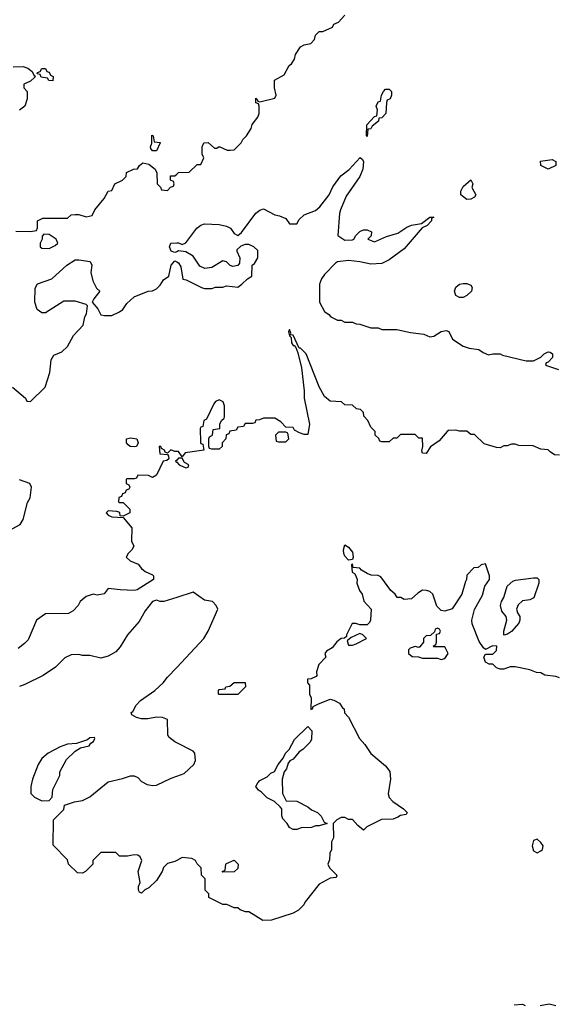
# Model space of a CAD drawing. Header units: inches. Extents: x 2380249 to 2585472, y 382747 to 546448.
# Tile 258 of 626: x 2469151 to 2472059, y 504912 to 510238. Entities that reach past the tile are written whole.
import ezdxf

# ---------------------------------------------------------------- set-up
doc = ezdxf.new("R2010")
doc.units = ezdxf.units.IN
doc.header["$MEASUREMENT"] = 0
for name, color, linetype in [('C4560', 7, 'Continuous'), ('C4570', 7, 'Continuous'), ('C4571', 7, 'Continuous')]:
    doc.layers.add(name, color=color, linetype=linetype)

msp = doc.modelspace()

# ---------------------------------------------------------------- linework, layer by layer
at = {"layer": 'C4560', "color": 4}
for points, elevation in [([(2469116.4, 509983.6), (2469170, 509984.7), (2469195.3, 509975.3), (2469218, 509958), (2469230, 509934), (2469234, 509934), (2469232.7, 509927.3), (2469210, 509906), (2469174, 509890), (2469174, 509870), (2469192, 509850), (2469191.3, 509810), (2469178, 509770), (2469150, 509748.7)], 56), ([(2469130, 509094), (2469210, 509092), (2469242, 509098), (2469247.3, 509112.7), (2469248, 509150), (2469276.4, 509163.6), (2469410, 509164.7), (2469430, 509182), (2469450, 509184.7), (2469470, 509184.7), (2469510, 509172), (2469542, 509178), (2469558, 509210), (2469608, 509270), (2469628.9, 509311.1), (2469650, 509314), (2469666, 509350), (2469706, 509370), (2469726, 509390), (2469728.9, 509411.1), (2469766, 509430), (2469788, 509432), (2469798, 509450), (2469816.4, 509463.6), (2469850, 509456), (2469882.8, 509430), (2469892, 509410), (2469894, 509350), (2469912.7, 509332.7), (2469918, 509318), (2469950, 509314), (2469967.3, 509332.7), (2469982, 509338), (2469986, 509350), (2469982, 509362), (2469966, 509370), (2469967.3, 509392.7), (2469990, 509394), (2470000, 509403)], 56), ([(2470000, 508983), (2469990, 508978), (2469970, 508986), (2469962, 509010), (2469968.7, 509030), (2470000, 509030.6)], 52), ([(2469112, 508250), (2469182, 508190), (2469190, 508174), (2469210, 508172), (2469288.9, 508251.1), (2469314, 508330), (2469321.2, 508398.8), (2469336.4, 508423.6), (2469378, 508442), (2469409.1, 508470.9), (2469442, 508530), (2469493.6, 508586.4), (2469504, 508630), (2469512.7, 508647.3), (2469518, 508690), (2469510, 508698), (2469450, 508715.1), (2469390, 508715.1), (2469290, 508652.7), (2469270, 508653.2), (2469246, 508670), (2469232.7, 508710), (2469234.6, 508785.4), (2469248, 508810), (2469324, 508836), (2469406.6, 508910), (2469450, 508938.4), (2469470, 508939.5), (2469532, 508930), (2469540.7, 508910), (2469535.8, 508870), (2469545.7, 508825.7), (2469565.5, 508785.5), (2469584.7, 508770), (2469551.1, 508728.9), (2469542, 508710), (2469573.7, 508673.7), (2469590, 508642), (2469610, 508638), (2469650, 508638), (2469690, 508658), (2469709, 508671), (2469730, 508702), (2469770, 508738), (2469846, 508770), (2469870, 508772), (2469890, 508782), (2469910, 508802), (2469929.3, 508830.7), (2469958, 508850), (2469969.3, 508910.7), (2469990, 508934), (2470000, 508928)], 52), ([(2470000, 507902), (2469990, 507902), (2469969, 507911), (2469950, 507894), (2469938, 507898), (2469934, 507910), (2469918, 507918), (2469914, 507930), (2469906, 507930), (2469908.9, 507888.9), (2469950, 507886), (2469956.4, 507876.4), (2469958, 507862), (2469947.3, 507852.7), (2469926, 507850), (2469890, 507774), (2469870, 507762), (2469847.3, 507772.7), (2469790, 507774), (2469782, 507758), (2469770, 507754), (2469730, 507754), (2469726, 507750), (2469726, 507730), (2469742, 507722), (2469746, 507710), (2469742, 507698), (2469727.3, 507692.7), (2469722, 507678), (2469707.3, 507672.7), (2469702, 507658), (2469687.3, 507652.7), (2469686, 507630), (2469690, 507626), (2469710, 507626), (2469746, 507590), (2469746, 507570), (2469710, 507552), (2469694, 507554), (2469691.6, 507571.6), (2469676.9, 507576.9), (2469630, 507582), (2469618, 507570), (2469630, 507558), (2469650, 507548.7), (2469710, 507546), (2469758, 507490), (2469756.4, 507416.4), (2469768, 507390), (2469758, 507370), (2469738, 507350), (2469726, 507330), (2469748, 507310), (2469792.1, 507292.1), (2469809, 507270), (2469830, 507254), (2469870, 507235.3), (2469875.3, 507230), (2469874, 507210), (2469786.3, 507153.7), (2469770, 507150.7), (2469694.4, 507154.4), (2469630, 507162), (2469607.3, 507132.7), (2469570, 507126), (2469549.1, 507130.9), (2469510, 507118), (2469478, 507090), (2469468, 507070), (2469440.4, 507039.6), (2469414.6, 507025.4), (2469290, 507024.7), (2469242, 506990), (2469196, 506884), (2469176.5, 506863.5), (2469143.1, 506836.9)], 48), ([(2470000, 507856), (2469994, 507850), (2470000, 507844)], 48), ([(2469110, 507484.7), (2469153.2, 507506.8), (2469170, 507534), (2469193.6, 507626.4), (2469208.4, 507651.6), (2469214, 507710), (2469206, 507730), (2469149, 507749)], 52), ([(2470000, 507113.3), (2469930, 507091), (2469910, 507091), (2469890, 507098), (2469870, 507091.3), (2469830, 507041), (2469796.9, 506983.1), (2469733.2, 506910), (2469694.2, 506845.8), (2469670, 506818.8), (2469630, 506796), (2469590, 506784.7), (2469530, 506798), (2469490, 506798), (2469470, 506804.7), (2469430, 506802), (2469394.6, 506785.4), (2469344.7, 506735.3), (2469278, 506690), (2469178.6, 506641.4), (2469150, 506630.8)], 44), ([(2470000, 506327), (2469990, 506332), (2469956.9, 506356.9), (2469951.3, 506370), (2469950, 506452), (2469923.6, 506463.6), (2469890, 506466), (2469844.7, 506455.3), (2469810, 506456), (2469782.8, 506462.8), (2469758, 506478), (2469754, 506490), (2469763.6, 506496.4), (2469781, 506530), (2469804.1, 506555.9), (2469881, 506610), (2469926.8, 506650), (2469950, 506681.2), (2470000, 506734.5)], 44), ([(2470000, 505690.2), (2469990, 505684.7), (2469950, 505674), (2469928.4, 505651.6), (2469922, 505630), (2469890, 505582), (2469850, 505542), (2469828, 505532), (2469810, 505514), (2469798, 505518), (2469794, 505530), (2469794, 505550), (2469802, 505570), (2469791.3, 505630), (2469811.3, 505690), (2469802, 505710), (2469790, 505718), (2469770, 505721), (2469734, 505714), (2469690, 505714), (2469670, 505734), (2469590, 505734), (2469546, 505690), (2469546, 505670), (2469506, 505630), (2469490, 505622), (2469463.6, 505623.6), (2469414, 505670), (2469410, 505694), (2469332.7, 505772.7), (2469334, 505910), (2469390, 505966), (2469394, 505990), (2469447.3, 506007.3), (2469490, 506014), (2469530, 506034), (2469630, 506115.3), (2469707.1, 506132.9), (2469750, 506148), (2469770, 506148), (2469790, 506138), (2469810, 506118), (2469840.4, 506100.4), (2469870, 506095.3), (2469890, 506098), (2469970, 506135.3), (2470000, 506146)], 44)]:
    msp.add_lwpolyline(points, dxfattribs=dict(at, elevation=elevation))
for points, elevation in [([(2469330, 509908), (2469308.4, 509908.4), (2469302, 509922), (2469267.3, 509927.3), (2469262, 509942), (2469246, 509946), (2469247.3, 509952.7), (2469262, 509958), (2469270, 509974), (2469290, 509974), (2469298, 509958), (2469310, 509954), (2469318, 509938), (2469331.6, 509931.6)], 56), ([(2469890, 509528.7), (2469868.9, 509528.9), (2469860.4, 509540.4), (2469858, 509550), (2469866, 509570), (2469866, 509614), (2469872, 509610), (2469878, 509578), (2469910, 509574), (2469911.1, 509571.1)], 56), ([(2469282, 509078), (2469272.7, 509067.3), (2469272, 509050), (2469262, 509030), (2469262, 509010), (2469270, 509002), (2469310, 509001), (2469343.1, 509016.9), (2469358, 509030), (2469348, 509050), (2469310, 509075.3)], 56), ([(2469770, 507927), (2469748, 507930), (2469738, 507938), (2469729, 507950), (2469728.7, 507970), (2469750, 507976.3), (2469784.7, 507970), (2469791.1, 507948.9), (2469782, 507930)], 48), ([(2469555.3, 506355.3), (2469530, 506354), (2469516.9, 506343.1), (2469458, 506322), (2469410, 506319), (2469370, 506304), (2469304.7, 506270), (2469270, 506242), (2469251.3, 506210), (2469221, 506130), (2469211.3, 506090), (2469212, 506052), (2469231.6, 506031.6), (2469270, 506012), (2469310, 506014), (2469327.3, 506032.7), (2469330, 506074), (2469368, 506150), (2469368, 506170), (2469404.7, 506235.3), (2469450, 506282), (2469480.4, 506299.6), (2469526, 506310), (2469535.3, 506324.7), (2469550, 506334), (2469558, 506350)], 44)]:
    msp.add_lwpolyline(points, close=True, dxfattribs=dict(at, elevation=elevation))
at = {"layer": 'C4570', "color": 4}
for points, elevation in [([(2470000, 509403), (2470010, 509412), (2470067.3, 509412.7), (2470110, 509454), (2470130, 509454), (2470146, 509490), (2470138, 509510), (2470138, 509550), (2470147.3, 509572.7), (2470170, 509574), (2470203.6, 509543.6), (2470216.4, 509543.6), (2470230, 509552), (2470272.7, 509532.7), (2470290, 509532), (2470310, 509534), (2470348.4, 509571.6), (2470358, 509590), (2470378, 509610), (2470402, 509650), (2470409, 509671), (2470438, 509710), (2470446, 509730), (2470446, 509770), (2470442, 509782), (2470428.4, 509788.4), (2470427.3, 509812.7), (2470434, 509810), (2470438, 509798), (2470450, 509794), (2470530, 509814), (2470538, 509830), (2470528.7, 509870), (2470529, 509911), (2470580.4, 509939.6), (2470608, 509990), (2470620.4, 509999.6), (2470620.7, 510000)], 56), ([(2470000, 509030.6), (2470010, 509030.8), (2470030, 509022), (2470050, 509031), (2470109.2, 509110), (2470130, 509126.8), (2470150, 509134), (2470230, 509130.7), (2470270, 509120.7), (2470290.5, 509110.5), (2470310, 509082), (2470330, 509071.3), (2470350, 509086), (2470428.3, 509191.7), (2470450, 509207.7), (2470470, 509214.8), (2470530, 509182), (2470556.9, 509176.9), (2470590, 509162), (2470610, 509134), (2470650, 509134), (2470663.1, 509156.9), (2470690, 509182), (2470750, 509206), (2470773.8, 509226.2), (2470825.2, 509290), (2470845.4, 509334.6), (2470887.2, 509392.8), (2470932.3, 509427.7), (2470992, 509492), (2471003.6, 509483.6), (2471010.9, 509470.9), (2471006, 509430), (2470990.8, 509390), (2470916.7, 509283.3), (2470886.8, 509210), (2470881, 509190), (2470872, 509070), (2470910, 509044.9), (2470950, 509047.3), (2470958, 509050), (2470968, 509070), (2470990, 509092), (2471010, 509102), (2471030, 509102), (2471054, 509090), (2471051.3, 509068.7), (2471034, 509050), (2471070, 509036), (2471135.3, 509064.7), (2471196.6, 509083.4), (2471244.4, 509115.6), (2471270, 509126.4), (2471324.1, 509135.9), (2471370, 509170.4), (2471390.8, 509170), (2471378, 509162), (2471378.8, 509150), (2471355.1, 509124.9), (2471327.1, 509112.9), (2471230, 508999), (2471150, 508939), (2471110, 508919), (2471050, 508915.3), (2470990, 508928.7), (2470930, 508935.3), (2470870, 508928), (2470859.6, 508920.4), (2470799.6, 508860.4), (2470783.6, 508836.4), (2470772.7, 508807.3), (2470772, 508710), (2470799.6, 508659.6), (2470823.6, 508643.6), (2470834, 508630), (2470870, 508612), (2470890, 508612), (2470910, 508602), (2470950, 508602), (2470970, 508592), (2470991.1, 508591.1), (2471050, 508572), (2471090, 508571.3), (2471110, 508562), (2471190, 508562), (2471265.4, 508545.4), (2471336.9, 508536.9), (2471370, 508522), (2471390, 508526.8), (2471430, 508551), (2471456.9, 508556.9), (2471471.3, 508551.3), (2471492, 508510), (2471550, 508471.3), (2471582, 508462), (2471634.8, 508454.8), (2471656.9, 508436.9), (2471686, 508426), (2471710, 508431), (2471750, 508431), (2471762.8, 508422.8), (2471890, 508392), (2471930, 508392), (2471970, 508412), (2471988, 508430), (2472010, 508442), (2472019.6, 508439.6), (2472032, 508430), (2472032, 508410), (2472010, 508386), (2471998, 508382), (2471994, 508370), (2472065.4, 508345.4)], 52), ([(2470000, 508928), (2470010, 508922), (2470022, 508902), (2470034, 508834), (2470051.6, 508831.6), (2470134, 508790), (2470150, 508784.7), (2470190, 508784.7), (2470210, 508791.3), (2470250, 508792), (2470270, 508798), (2470330, 508792), (2470352.9, 508807.1), (2470383.1, 508836.9), (2470406, 508850), (2470408, 508910), (2470420.4, 508919.6), (2470438, 508950), (2470438, 508990), (2470418, 509010), (2470390, 509021.2), (2470370, 509021.2), (2470346.4, 509013.6), (2470326, 508994), (2470325.4, 508985.4), (2470341, 508950), (2470338.8, 508921.2), (2470330, 508908), (2470303.1, 508903.1), (2470290, 508908), (2470270, 508928.7), (2470250, 508934), (2470190, 508897.2), (2470152.9, 508892.9), (2470125.6, 508905.6), (2470090, 508959), (2470050, 508982), (2470010, 508988), (2470000, 508983)], 52), ([(2472070, 507882), (2472043.6, 507883.6), (2472019.6, 507899.6), (2472010, 507912), (2471970, 507914), (2471927.3, 507932.7), (2471850, 507934), (2471830, 507942), (2471810, 507942), (2471787.3, 507932.7), (2471770, 507932), (2471750, 507922), (2471730, 507924.7), (2471663.6, 507943.6), (2471610, 507994), (2471590, 507994), (2471570, 508012), (2471530, 508012), (2471510, 508018), (2471470, 508016), (2471462, 508010), (2471420.2, 507959.8), (2471373.2, 507926.8), (2471350, 507892), (2471330, 507894), (2471325.4, 507905.4), (2471332, 507930), (2471330, 507974), (2471310, 507974), (2471290, 507994), (2471210, 507994), (2471190, 507974), (2471170, 507974), (2471150, 507954), (2471110, 507954), (2471098, 507958), (2471092.7, 507972.7), (2471074, 507990), (2471074, 508010), (2471050, 508034), (2471034, 508070), (2471012.7, 508092.7), (2471010, 508114), (2470994, 508130), (2470972.7, 508132.7), (2470950, 508152), (2470910, 508154), (2470891.6, 508171.6), (2470830, 508174), (2470799.6, 508199.6), (2470770, 508252), (2470700.7, 508430), (2470670, 508461), (2470662, 508462), (2470630, 508531.3), (2470614, 508534), (2470618, 508542), (2470610, 508562), (2470604, 508550), (2470610, 508528), (2470619, 508519), (2470621.2, 508490), (2470630, 508475.3), (2470635.3, 508475.3), (2470644.7, 508464.7), (2470656, 508436), (2470674.5, 508354.5), (2470689, 508230), (2470688.7, 508190), (2470719, 508050), (2470710, 507994), (2470690, 507994), (2470663.6, 508003.6), (2470638, 508018), (2470630, 508032), (2470590, 508034), (2470563.6, 508063.6), (2470530, 508082), (2470470, 508082), (2470447.3, 508072.7), (2470428.4, 508071.6), (2470422, 508058), (2470410, 508054), (2470370, 508054), (2470362, 508038), (2470330, 508034), (2470322, 508018), (2470287.3, 508012.7), (2470282, 507998), (2470267.3, 507992.7), (2470266, 507970), (2470246, 507950), (2470246, 507930), (2470230, 507914), (2470190, 507914), (2470178, 507918), (2470174, 507930), (2470174, 507970), (2470178, 507982), (2470194, 507990), (2470198, 508022), (2470232.7, 508027.3), (2470234, 508050), (2470242, 508070), (2470256.9, 508083.1), (2470258, 508090), (2470258, 508150), (2470251.6, 508171.6), (2470230, 508182), (2470210, 508172), (2470200.2, 508159.8), (2470162, 508078), (2470146, 508070), (2470142, 508038), (2470130, 508034), (2470127.3, 508027.3), (2470128.4, 507951.6), (2470130, 507946), (2470142, 507942), (2470146, 507910), (2470045.2, 507894.8), (2470030, 507874), (2470010, 507902), (2470000, 507902)], 48), ([(2470000, 507844), (2470014, 507830), (2470050, 507814), (2470062, 507818), (2470066, 507830), (2470042, 507842), (2470030, 507866), (2470010, 507866), (2470000, 507856)], 48), ([(2472070, 506678), (2472050, 506684.7), (2471991.6, 506691.6), (2471970, 506704.7), (2471946.4, 506706.4), (2471910, 506721), (2471830, 506738), (2471803.1, 506736.9), (2471770, 506724.7), (2471750, 506724.7), (2471730, 506732), (2471710, 506752), (2471690, 506752), (2471670, 506762), (2471662, 506790), (2471670, 506806), (2471710, 506806), (2471730, 506826), (2471731.3, 506850), (2471708.9, 506851.1), (2471670, 506832), (2471659.6, 506839.6), (2471635.3, 506875.3), (2471598.8, 506970), (2471596, 506990), (2471610, 507048), (2471654.4, 507125.6), (2471666.4, 507173.6), (2471691.3, 507210), (2471691.3, 507230), (2471670, 507294), (2471646, 507290), (2471630, 507274), (2471607.3, 507272.7), (2471570, 507234), (2471568, 507210), (2471561.2, 507198.8), (2471542, 507130), (2471490, 507052), (2471450, 507038), (2471430, 507042), (2471406.4, 507066.4), (2471384.7, 507130), (2471370, 507144.7), (2471351.1, 507151.1), (2471330, 507151.3), (2471304, 507136), (2471270, 507104.7), (2471230, 507102), (2471211.6, 507111.6), (2471192.7, 507112.7), (2471182, 507130), (2471158, 507150), (2471103.6, 507223.6), (2471090, 507232), (2471052.7, 507232.7), (2471030, 507242), (2470999.6, 507259.6), (2470990.8, 507270.8), (2470954, 507274), (2470950, 507294), (2470946, 507290), (2470948.7, 507250), (2470962, 507242), (2470968.7, 507230), (2470975.3, 507210), (2470974, 507190), (2470989.2, 507150), (2471002.7, 507130), (2471012.1, 507092.1), (2471052.7, 507050), (2471048.7, 506990), (2471043.1, 506976.9), (2471030, 506964.7), (2470990, 506964.7), (2470968.4, 506971.6), (2470948.9, 506971.1), (2470918, 506910), (2470918, 506902), (2470908, 506892), (2470890, 506891.3), (2470866.8, 506873.2), (2470840.2, 506839.8), (2470810, 506822), (2470802, 506810), (2470806, 506790), (2470768.7, 506750), (2470755.3, 506710), (2470758, 506690), (2470754.6, 506685.4), (2470727.3, 506672.7), (2470708, 506670), (2470708, 506650), (2470718, 506638), (2470718, 506590), (2470728, 506570), (2470726, 506506), (2470734, 506510), (2470738, 506522), (2470763.6, 506536.4), (2470830, 506562), (2470850, 506558), (2470880.4, 506540.4), (2470896.4, 506516.4), (2470906, 506510), (2470908.4, 506488.4), (2470930, 506466), (2470988, 506350), (2471018, 506318), (2471050, 506268), (2471130, 506202), (2471152.1, 506172.1), (2471157.2, 506130), (2471144, 506050), (2471148.7, 506030), (2471168.9, 506008.9), (2471226, 505970), (2471246, 505950), (2471242, 505938), (2471210, 505934), (2471196.4, 505923.6), (2471170, 505914), (2471108.4, 505911.6), (2471028.4, 505871.6), (2471010, 505854), (2470979.6, 505879.6), (2470951.6, 505911.6), (2470930, 505912), (2470910, 505922), (2470890, 505922), (2470866, 505910), (2470846, 505890), (2470847.3, 505812.7), (2470838, 505790), (2470838, 505750), (2470828, 505730), (2470827.3, 505692.7), (2470818, 505670), (2470826, 505650), (2470866, 505610), (2470862, 505598), (2470830, 505594), (2470770, 505562), (2470694.6, 505465.4), (2470688, 505450), (2470658, 505422), (2470630, 505404.7), (2470513.6, 505366.4), (2470465.4, 505365.4), (2470390, 505412), (2470372.7, 505412.7), (2470343.6, 505423.6), (2470330, 505434), (2470310, 505434), (2470271.6, 505451.6), (2470250, 505452), (2470174, 505490), (2470174, 505510), (2470154, 505530), (2470154, 505590), (2470134, 505610), (2470132, 505650), (2470111.6, 505671.6), (2470102, 505690), (2470081, 505701), (2470030, 505706.8), (2470000, 505690.2)], 44), ([(2470000, 506734.5), (2470146, 506890), (2470170.8, 506930), (2470222, 507050), (2470214, 507070), (2470194, 507090), (2470150, 507098), (2470090, 507142), (2470000, 507113.3)], 44), ([(2470000, 506146), (2470039.8, 506160.2), (2470092, 506210), (2470102, 506230), (2470098, 506270), (2470090, 506282), (2470000, 506327)], 44), ([(2471826, 504910), (2471870, 504912), (2471885.4, 504905.4)], 36), ([(2471966.4, 504906.4), (2472014.4, 504914.4), (2472050, 504906)], 36)]:
    msp.add_lwpolyline(points, dxfattribs=dict(at, elevation=elevation))
for points, elevation in [([(2471030, 509606), (2471026, 509610), (2471028, 509670), (2471070, 509714), (2471082, 509718), (2471086, 509750), (2471078, 509770), (2471090, 509794), (2471102, 509798), (2471108, 509830), (2471118, 509850), (2471130, 509862), (2471150, 509862), (2471162, 509850), (2471162, 509830), (2471154, 509810), (2471138, 509802), (2471134, 509790), (2471132, 509730), (2471110, 509708), (2471094, 509706), (2471092, 509690), (2471058, 509662), (2471050, 509648), (2471034, 509646)], 52), ([(2472010, 509429), (2471968.7, 509448.7), (2471967.3, 509472.7), (2472030, 509482), (2472051.1, 509471.1), (2472051.1, 509448.9)], 52), ([(2471570, 509266), (2471561.2, 509270), (2471537.2, 509290), (2471536, 509310), (2471550, 509336), (2471590, 509372), (2471602, 509350), (2471596, 509330), (2471617.1, 509290), (2471610, 509277.2), (2471590, 509267.8)], 52), ([(2471530, 508736), (2471510, 508746), (2471502, 508770), (2471510, 508791), (2471530, 508806.8), (2471550, 508811), (2471570, 508811.3), (2471590, 508802), (2471598, 508790), (2471594.8, 508770), (2471570, 508745.2), (2471550, 508736)], 52), ([(2470590, 508006), (2470550, 508006), (2470534, 507990), (2470538, 507958), (2470550, 507954), (2470590, 507954), (2470606, 507970), (2470602, 508002)], 48), ([(2470930, 507315.3), (2470910, 507335.3), (2470903.7, 507350), (2470902.7, 507370), (2470910, 507398), (2470930, 507384.7), (2470950, 507358), (2470954.8, 507330), (2470950, 507318)], 44), ([(2471770, 506908), (2471769, 506930), (2471786, 506990), (2471781.2, 507010), (2471758.7, 507038.7), (2471751.8, 507070), (2471757, 507090), (2471770, 507112), (2471786.8, 507173.2), (2471818.4, 507201.6), (2471833, 507207), (2471930, 507219.5), (2471950, 507218), (2471959.1, 507210), (2471959.3, 507190), (2471932.2, 507110), (2471910, 507100.5), (2471870, 507094), (2471846.4, 507073.6), (2471838.4, 507050), (2471843, 507030), (2471856.4, 507010), (2471856.4, 506990), (2471850, 506974), (2471810, 506929.3), (2471790, 506914)], 44), ([(2471410, 506946), (2471398, 506942), (2471394, 506926), (2471372.7, 506907.3), (2471350, 506906), (2471334, 506890), (2471334, 506870), (2471314.8, 506845.2), (2471310, 506842), (2471290, 506848), (2471262, 506838), (2471254, 506830), (2471254, 506810), (2471272.7, 506792.7), (2471308.4, 506791.6), (2471330, 506784.7), (2471410, 506784.7), (2471430, 506778), (2471450, 506782), (2471468, 506810), (2471450, 506846), (2471390, 506846), (2471388, 506850), (2471402, 506858), (2471406, 506870), (2471406, 506914), (2471422, 506918), (2471426, 506930), (2471422, 506942)], 44), ([(2470990, 506918), (2470943.6, 506896.4), (2470922, 506878), (2470930, 506854), (2470950, 506854), (2470970, 506862), (2471026, 506890), (2471006, 506910)], 44), ([(2470230, 506588), (2470226, 506590), (2470226, 506610), (2470230, 506614), (2470262, 506618), (2470266, 506630), (2470287.3, 506632.7), (2470310, 506652), (2470370, 506652), (2470371.3, 506628.7), (2470330, 506588)], 44), ([(2470630, 505858), (2470610, 505868), (2470598, 505890), (2470574.6, 505914.6), (2470568.4, 505931.6), (2470568, 505970), (2470560.4, 505980.4), (2470528.4, 506008.4), (2470490, 506028), (2470459.3, 506059.3), (2470442, 506070), (2470428, 506090), (2470438, 506110), (2470450, 506122), (2470490, 506142), (2470510, 506162), (2470528.4, 506171.6), (2470548.7, 506210), (2470576.4, 506243.6), (2470589.1, 506270.9), (2470608, 506290), (2470636.4, 506343.6), (2470710, 506414), (2470731.1, 506391.1), (2470730, 506346), (2470722, 506330), (2470682, 506290), (2470662, 506278), (2470630, 506238), (2470611.3, 506228.7), (2470603.6, 506216.4), (2470594.4, 506185.6), (2470582, 506170), (2470571.3, 506130), (2470571.6, 506051.6), (2470592, 506012), (2470650, 506011), (2470710, 505981), (2470730, 505964.7), (2470762, 505950), (2470782, 505930), (2470798, 505898), (2470814, 505890), (2470770, 505878), (2470750, 505878), (2470730, 505868), (2470672.7, 505867.3), (2470650, 505858)], 44), ([(2471950, 505806), (2471930, 505798), (2471922, 505770), (2471930, 505742), (2471950, 505732), (2471970, 505742), (2471978, 505750), (2471982, 505770), (2471970, 505788)], 44), ([(2470250, 505626), (2470246, 505630), (2470262, 505638), (2470266, 505670), (2470270, 505674), (2470310, 505691.3), (2470332, 505670), (2470330, 505646), (2470310, 505628)], 44)]:
    msp.add_lwpolyline(points, close=True, dxfattribs=dict(at, elevation=elevation))
at = {"layer": 'C4571', "color": 4, "elevation": 56}
msp.add_lwpolyline([(2470620.7, 510000), (2470636.4, 510023.6), (2470642, 510050), (2470670, 510092), (2470690, 510102), (2470726, 510110), (2470746, 510130), (2470750, 510154), (2470770, 510174), (2470790, 510174), (2470842, 510198), (2470850, 510214), (2470874.6, 510225.4), (2470910, 510262)], dxfattribs=at)

doc.saveas('drawing.dxf')
